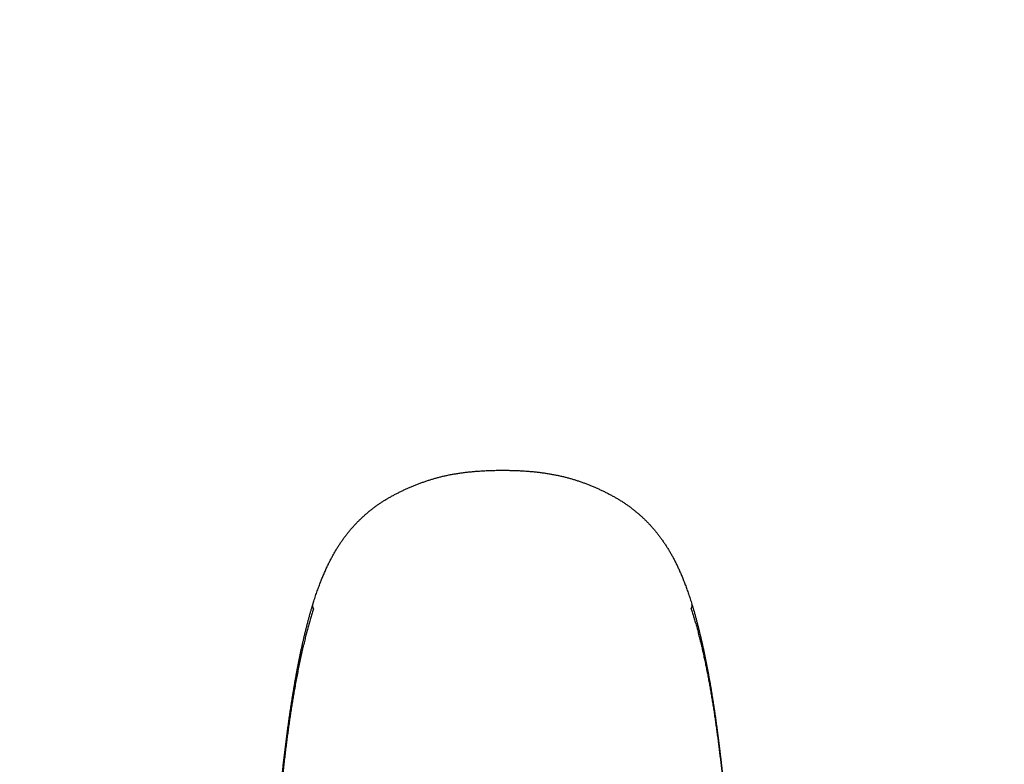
# Model space of a CAD drawing. Header units: millimetres. Extents: x 7483 to 13091, y 8111 to 13871.
# Tile 619 of 656: x 11448 to 11457, y 9724 to 9731. Entities that reach past the tile are written whole.
import ezdxf

# ---------------------------------------------------------------- set-up
doc = ezdxf.new("R2010")
doc.units = ezdxf.units.MM
doc.layers.add('Wyposazenie Wew - Urzadzenia Sanitarne', color=6, linetype='Continuous')

# ---------------------------------------------------------------- blocks, each defined once
blk = doc.blocks.new('ORAS_ELECTRA')
for p, q in [((-1.795, -9.8817), (-1.7949, -9.8823)), ((-1.7948, -9.8823), (-1.7947, -9.8826)), ((1.7948, -9.8822), (1.7947, -9.8826))]:
    blk.add_line(p, q)
for points, knots in [([(-2.3694, -4.1893), (-2.3689, -4.196), (-2.3677, -4.2128), (-2.3658, -4.2399), (-2.3636, -4.2706), (-2.3614, -4.3014), (-2.3592, -4.3325), (-2.357, -4.3638), (-2.3548, -4.3953), (-2.3526, -4.4269), (-2.3503, -4.4588), (-2.3481, -4.4908), (-2.3459, -4.5231), (-2.3437, -4.5555), (-2.3414, -4.5881), (-2.3392, -4.621), (-2.337, -4.654), (-2.3347, -4.6873), (-2.3325, -4.7208), (-2.3302, -4.7545), (-2.3279, -4.7884), (-2.3257, -4.8226), (-2.3234, -4.8571), (-2.3211, -4.8919), (-2.3188, -4.927), (-2.3165, -4.9624), (-2.3142, -4.9981), (-2.3118, -5.0341), (-2.3095, -5.0704), (-2.3072, -5.1068), (-2.3049, -5.1429), (-2.3026, -5.1783), (-2.3004, -5.213), (-2.2982, -5.2472), (-2.2961, -5.2809), (-2.2941, -5.3138), (-2.2921, -5.3462), (-2.2901, -5.3781), (-2.2882, -5.4102), (-2.2863, -5.4424), (-2.2843, -5.4747), (-2.2824, -5.5072), (-2.2805, -5.5398), (-2.2786, -5.5727), (-2.2766, -5.6065), (-2.2746, -5.6413), (-2.2725, -5.6773), (-2.2704, -5.7142), (-2.2682, -5.7521), (-2.266, -5.7912), (-2.2637, -5.8316), (-2.2614, -5.8732), (-2.2589, -5.9162), (-2.2564, -5.9604), (-2.2538, -6.0061), (-2.2512, -6.0533), (-2.2484, -6.1023), (-2.2455, -6.1533), (-2.2424, -6.2068), (-2.2391, -6.2631), (-2.2357, -6.323), (-2.2319, -6.3876), (-2.2276, -6.459), (-2.2228, -6.5391), (-2.2172, -6.6307), (-2.2114, -6.7246), (-2.2056, -6.814), (-2.2006, -6.8915), (-2.1959, -6.9613), (-2.1916, -7.0254), (-2.1874, -7.0853), (-2.1834, -7.1417), (-2.1795, -7.1971), (-2.1755, -7.2517), (-2.1715, -7.3058), (-2.1675, -7.3575), (-2.1637, -7.4073), (-2.1599, -7.4554), (-2.1562, -7.5024), (-2.1525, -7.5485), (-2.1488, -7.5936), (-2.1451, -7.6379), (-2.1414, -7.6812), (-2.1377, -7.7238), (-2.134, -7.7657), (-2.1303, -7.8068), (-2.1267, -7.8473), (-2.123, -7.8872), (-2.1193, -7.9265), (-2.1157, -7.9652), (-2.112, -8.0032), (-2.1083, -8.0407), (-2.1046, -8.0777), (-2.1009, -8.1144), (-2.0972, -8.1508), (-2.0934, -8.1868), (-2.0896, -8.2226), (-2.0858, -8.2581), (-2.082, -8.2933), (-2.0781, -8.3282), (-2.0742, -8.3629), (-2.0702, -8.3973), (-2.0662, -8.4314), (-2.0622, -8.4653), (-2.0582, -8.4988), (-2.0541, -8.5324), (-2.0499, -8.566), (-2.0456, -8.5998), (-2.0412, -8.6335), (-2.0368, -8.667), (-2.0324, -8.7004), (-2.0279, -8.7337), (-2.0233, -8.7668), (-2.0186, -8.7998), (-2.0139, -8.8326), (-2.0091, -8.8653), (-2.0043, -8.8979), (-1.9994, -8.9303), (-1.9944, -8.9626), (-1.9893, -8.9948), (-1.9842, -9.0268), (-1.9789, -9.0587), (-1.9736, -9.0905), (-1.9682, -9.1222), (-1.9627, -9.1541), (-1.957, -9.1859), (-1.9512, -9.2177), (-1.9453, -9.2496), (-1.9393, -9.2814), (-1.9332, -9.3132), (-1.9269, -9.3449), (-1.9205, -9.3766), (-1.9139, -9.4082), (-1.9073, -9.4398), (-1.9005, -9.4712), (-1.8935, -9.5025), (-1.8864, -9.5338), (-1.8792, -9.565), (-1.8719, -9.5959), (-1.8645, -9.6266), (-1.8569, -9.6569), (-1.8493, -9.6869), (-1.8416, -9.7166), (-1.8338, -9.746), (-1.8258, -9.7751), (-1.8178, -9.8037), (-1.8098, -9.8319), (-1.8023, -9.8576), (-1.7973, -9.874), (-1.7952, -9.8811)], [0, 0, 0, 0, 0.003717, 0.009313, 0.014928, 0.020555, 0.026233, 0.03193, 0.037647, 0.043385, 0.049146, 0.054929, 0.060735, 0.066566, 0.072421, 0.078302, 0.08421, 0.090145, 0.096108, 0.102101, 0.108124, 0.114179, 0.120284, 0.12643, 0.132619, 0.138851, 0.145129, 0.151456, 0.157822, 0.164262, 0.170565, 0.17674, 0.182798, 0.188746, 0.194593, 0.200378, 0.205891, 0.21142, 0.216964, 0.222524, 0.228101, 0.233694, 0.239304, 0.244935, 0.25068, 0.256699, 0.262858, 0.269171, 0.275654, 0.282327, 0.289211, 0.29633, 0.303656, 0.31119, 0.318955, 0.326981, 0.335304, 0.343968, 0.353032, 0.362574, 0.372698, 0.383557, 0.395482, 0.409046, 0.424384, 0.442107, 0.456898, 0.469886, 0.481632, 0.49246, 0.502582, 0.51214, 0.521235, 0.530868, 0.540056, 0.548857, 0.557329, 0.565515, 0.573524, 0.581406, 0.589126, 0.596695, 0.604126, 0.611427, 0.618606, 0.625673, 0.632633, 0.639493, 0.646258, 0.652934, 0.659525, 0.665978, 0.67238, 0.678735, 0.685044, 0.691309, 0.697531, 0.703712, 0.709852, 0.715953, 0.722016, 0.728043, 0.734034, 0.739991, 0.745914, 0.751731, 0.757726, 0.763707, 0.769675, 0.775628, 0.781568, 0.787493, 0.793405, 0.799302, 0.805186, 0.811056, 0.816912, 0.822755, 0.828583, 0.834399, 0.840201, 0.845993, 0.851773, 0.857574, 0.863393, 0.869228, 0.875078, 0.880939, 0.88681, 0.892689, 0.898573, 0.904459, 0.910345, 0.916229, 0.922108, 0.927981, 0.933845, 0.93973, 0.945574, 0.951371, 0.95712, 0.962821, 0.968473, 0.974077, 0.979632, 0.985144, 0.990541, 0.995855, 1, 1, 1, 1]), ([(-1.7876, -9.841), (-1.7921, -9.8272), (-1.8009, -9.7997), (-1.8139, -9.7571), (-1.8267, -9.7133), (-1.8393, -9.6683), (-1.8515, -9.6231), (-1.8633, -9.5777), (-1.8756, -9.5283), (-1.8885, -9.4747), (-1.9017, -9.4171), (-1.9144, -9.3591), (-1.9267, -9.3006), (-1.9385, -9.2416), (-1.9499, -9.1821), (-1.961, -9.1222), (-1.971, -9.0652), (-1.9803, -9.011), (-1.9887, -8.9598), (-1.9969, -8.9083), (-2.0049, -8.8566), (-2.0126, -8.8047), (-2.0202, -8.7525), (-2.0276, -8.7001), (-2.0347, -8.6476), (-2.0417, -8.5948), (-2.0489, -8.5397), (-2.0561, -8.4822), (-2.0633, -8.4222), (-2.0704, -8.3621), (-2.0773, -8.3018), (-2.084, -8.2412), (-2.0906, -8.1805), (-2.097, -8.1195), (-2.1032, -8.0584), (-2.1093, -7.9972), (-2.1155, -7.9329), (-2.1219, -7.8657), (-2.1283, -7.7953), (-2.1346, -7.7249), (-2.1407, -7.6544), (-2.1467, -7.5828), (-2.1526, -7.5103), (-2.1585, -7.4369), (-2.1642, -7.3633), (-2.1698, -7.2897), (-2.1757, -7.2089), (-2.1821, -7.1209), (-2.1887, -7.0257), (-2.1951, -6.9305), (-2.2021, -6.8246), (-2.2095, -6.708), (-2.2174, -6.5808), (-2.2246, -6.4614), (-2.2312, -6.3497), (-2.2372, -6.2458), (-2.2426, -6.1506), (-2.2475, -6.0641), (-2.2519, -5.9863), (-2.2563, -5.9086), (-2.2604, -5.837), (-2.2641, -5.7713), (-2.2675, -5.7117), (-2.2709, -5.6521), (-2.2743, -5.5927), (-2.2777, -5.5333), (-2.2812, -5.474), (-2.2848, -5.4148), (-2.2884, -5.3557), (-2.292, -5.2968), (-2.2956, -5.2386), (-2.2992, -5.1811), (-2.3029, -5.1244), (-2.3065, -5.0677), (-2.3102, -5.0112), (-2.3141, -4.9501), (-2.3184, -4.8845), (-2.3231, -4.8143), (-2.3277, -4.7443), (-2.3323, -4.6767), (-2.3367, -4.6114), (-2.341, -4.5483), (-2.3454, -4.4855), (-2.3497, -4.4229), (-2.3541, -4.3605), (-2.3585, -4.2984), (-2.3629, -4.2365), (-2.3659, -4.1955), (-2.3674, -4.1749)], [0, 0, 0, 0, 0.008254, 0.016507, 0.025317, 0.034126, 0.042936, 0.051746, 0.060556, 0.071566, 0.082578, 0.093589, 0.1046, 0.115711, 0.126823, 0.137935, 0.149046, 0.158432, 0.167818, 0.177204, 0.186591, 0.195976, 0.205383, 0.21479, 0.224198, 0.233605, 0.243012, 0.253602, 0.264194, 0.274785, 0.285377, 0.295967, 0.306582, 0.317197, 0.327813, 0.338428, 0.349043, 0.361157, 0.373272, 0.385388, 0.397503, 0.409617, 0.422179, 0.434741, 0.447303, 0.459865, 0.472427, 0.488628, 0.50483, 0.521032, 0.537233, 0.558838, 0.580443, 0.602048, 0.619714, 0.63738, 0.655045, 0.668297, 0.681548, 0.694797, 0.708046, 0.718249, 0.728453, 0.738657, 0.74886, 0.759063, 0.769284, 0.779506, 0.789728, 0.79995, 0.810172, 0.82009, 0.830008, 0.839927, 0.849846, 0.859764, 0.872181, 0.884598, 0.897015, 0.909432, 0.920744, 0.932056, 0.943368, 0.954679, 0.966009, 0.97734, 0.98867, 1, 1, 1, 1]), ([(1.7876, -9.841), (1.7921, -9.8272), (1.8009, -9.7997), (1.814, -9.7567), (1.827, -9.7122), (1.8399, -9.6661), (1.8524, -9.6198), (1.8644, -9.5733), (1.8761, -9.5264), (1.8874, -9.4791), (1.8984, -9.4314), (1.9091, -9.3835), (1.9194, -9.3354), (1.9294, -9.287), (1.9391, -9.2384), (1.9485, -9.1895), (1.9576, -9.1404), (1.9665, -9.091), (1.9752, -9.0412), (1.9836, -8.9909), (1.9919, -8.9402), (1.9999, -8.8892), (2.0077, -8.838), (2.0153, -8.7866), (2.0227, -8.735), (2.0299, -8.6832), (2.0369, -8.6312), (2.0438, -8.579), (2.0506, -8.5261), (2.0573, -8.4724), (2.0638, -8.418), (2.0703, -8.3634), (2.0765, -8.3086), (2.0832, -8.2491), (2.0901, -8.1848), (2.0974, -8.1157), (2.1044, -8.0464), (2.1115, -7.975), (2.1185, -7.9015), (2.1255, -7.8259), (2.1323, -7.7501), (2.139, -7.6742), (2.1454, -7.5982), (2.1517, -7.522), (2.1578, -7.4456), (2.1638, -7.3692), (2.1696, -7.2926), (2.1757, -7.2099), (2.1821, -7.1209), (2.1887, -7.0257), (2.1951, -6.9305), (2.2021, -6.8246), (2.2095, -6.708), (2.2174, -6.5808), (2.2242, -6.4678), (2.23, -6.369), (2.235, -6.2843), (2.2398, -6.1997), (2.2445, -6.1176), (2.249, -6.0381), (2.2534, -5.9611), (2.2577, -5.8842), (2.2617, -5.8125), (2.2655, -5.7459), (2.269, -5.6846), (2.2725, -5.6233), (2.2761, -5.5621), (2.2795, -5.503), (2.2829, -5.446), (2.2862, -5.391), (2.2896, -5.3361), (2.2929, -5.2814), (2.2964, -5.2259), (2.3, -5.1696), (2.3036, -5.1125), (2.3073, -5.0555), (2.311, -4.9987), (2.3149, -4.9387), (2.319, -4.8755), (2.3234, -4.8092), (2.3278, -4.7431), (2.3322, -4.6772), (2.3367, -4.6115), (2.3412, -4.546), (2.3457, -4.4808), (2.3501, -4.4172), (2.3545, -4.3552), (2.3588, -4.2948), (2.3631, -4.2347), (2.3659, -4.1949), (2.3674, -4.1749)], [0, 0, 0, 0, 0.008254, 0.016507, 0.02553, 0.034553, 0.043576, 0.052599, 0.061622, 0.070733, 0.079845, 0.088957, 0.098069, 0.10718, 0.116312, 0.125444, 0.134576, 0.143708, 0.15284, 0.162117, 0.171395, 0.180673, 0.189951, 0.199229, 0.208526, 0.217824, 0.227123, 0.236421, 0.245719, 0.255331, 0.264944, 0.274557, 0.28417, 0.293783, 0.305821, 0.31786, 0.329899, 0.341938, 0.354976, 0.368015, 0.381054, 0.394094, 0.407132, 0.420191, 0.43325, 0.446309, 0.459368, 0.472427, 0.488628, 0.50483, 0.521031, 0.537233, 0.558838, 0.580443, 0.602048, 0.616437, 0.630826, 0.645215, 0.659604, 0.672724, 0.685844, 0.698965, 0.712084, 0.72259, 0.733096, 0.743602, 0.754107, 0.764612, 0.774114, 0.783617, 0.793119, 0.802622, 0.812124, 0.822104, 0.832085, 0.842066, 0.852047, 0.862028, 0.873762, 0.885496, 0.89723, 0.908963, 0.920715, 0.932467, 0.944219, 0.955971, 0.966978, 0.977985, 0.988993, 1, 1, 1, 1]), ([(1.7949, -9.8823), (1.7975, -9.8735), (1.8028, -9.8559), (1.8106, -9.8291), (1.8184, -9.8019), (1.8261, -9.7741), (1.8338, -9.7459), (1.8414, -9.7173), (1.849, -9.6882), (1.8565, -9.6588), (1.8638, -9.6291), (1.8711, -9.5991), (1.8783, -9.5688), (1.8855, -9.5381), (1.8925, -9.5072), (1.8994, -9.476), (1.9062, -9.4447), (1.9129, -9.4133), (1.9194, -9.3818), (1.9258, -9.3502), (1.9321, -9.3186), (1.9383, -9.2869), (1.9443, -9.2551), (1.9502, -9.2232), (1.956, -9.1914), (1.9617, -9.1595), (1.9673, -9.1276), (1.9727, -9.0957), (1.9781, -9.0638), (1.9833, -9.0319), (1.9885, -9.0001), (1.9935, -8.9682), (1.9985, -8.9361), (2.0034, -8.9039), (2.0082, -8.8716), (2.013, -8.8391), (2.0177, -8.8065), (2.0223, -8.7737), (2.0269, -8.7408), (2.0314, -8.7078), (2.0358, -8.6746), (2.0402, -8.6413), (2.0446, -8.6079), (2.0488, -8.5743), (2.053, -8.5406), (2.0572, -8.5067), (2.0613, -8.473), (2.0653, -8.4393), (2.0693, -8.4056), (2.0732, -8.3717), (2.077, -8.3375), (2.0809, -8.3031), (2.0847, -8.2684), (2.0885, -8.2335), (2.0922, -8.1983), (2.096, -8.1628), (2.0996, -8.127), (2.1033, -8.091), (2.1069, -8.0546), (2.1106, -8.018), (2.1141, -7.981), (2.1177, -7.9437), (2.1213, -7.9058), (2.1248, -7.8673), (2.1284, -7.8282), (2.132, -7.7886), (2.1355, -7.7483), (2.1391, -7.7075), (2.1427, -7.666), (2.1462, -7.6238), (2.1498, -7.5808), (2.1534, -7.5371), (2.157, -7.4925), (2.1606, -7.4471), (2.1642, -7.4008), (2.1678, -7.3536), (2.1715, -7.3052), (2.1752, -7.2553), (2.179, -7.2035), (2.1829, -7.1496), (2.1869, -7.0931), (2.191, -7.0338), (2.1953, -6.9708), (2.1998, -6.9032), (2.2046, -6.8296), (2.2099, -6.7478), (2.2157, -6.6552), (2.2215, -6.5608), (2.2269, -6.4719), (2.2314, -6.3963), (2.2353, -6.329), (2.2389, -6.268), (2.2421, -6.2114), (2.2452, -6.1581), (2.2482, -6.1057), (2.2511, -6.0541), (2.254, -6.003), (2.2568, -5.9542), (2.2594, -5.9073), (2.262, -5.862), (2.2645, -5.8182), (2.2669, -5.7757), (2.2692, -5.7347), (2.2715, -5.695), (2.2737, -5.6566), (2.2759, -5.6194), (2.278, -5.5831), (2.2799, -5.549), (2.2819, -5.5162), (2.2838, -5.4842), (2.2857, -5.4517), (2.2876, -5.4193), (2.2896, -5.387), (2.2916, -5.3549), (2.2935, -5.3229), (2.2955, -5.291), (2.2975, -5.2589), (2.2996, -5.2263), (2.3017, -5.193), (2.3038, -5.1592), (2.306, -5.1247), (2.3083, -5.0897), (2.3106, -5.0541), (2.3129, -5.0179), (2.3153, -4.9815), (2.3176, -4.9453), (2.32, -4.9096), (2.3223, -4.8741), (2.3246, -4.839), (2.3269, -4.8041), (2.3292, -4.7696), (2.3315, -4.7353), (2.3338, -4.7014), (2.336, -4.6677), (2.3383, -4.6342), (2.3406, -4.6009), (2.3428, -4.5679), (2.3451, -4.5351), (2.3473, -4.5024), (2.3496, -4.47), (2.3518, -4.4378), (2.354, -4.4058), (2.3563, -4.374), (2.3585, -4.3423), (2.3607, -4.3109), (2.3629, -4.2796), (2.3652, -4.2486), (2.3673, -4.2185), (2.3687, -4.1987), (2.3694, -4.1892)], [0, 0, 0, 0, 0.005038, 0.010202, 0.015438, 0.020746, 0.026129, 0.031616, 0.037148, 0.042728, 0.048356, 0.054031, 0.059753, 0.065522, 0.071336, 0.07721, 0.083054, 0.088907, 0.094767, 0.100633, 0.106501, 0.11237, 0.118237, 0.124099, 0.129955, 0.135801, 0.141637, 0.147458, 0.153264, 0.159052, 0.16482, 0.170592, 0.17638, 0.182182, 0.187997, 0.193826, 0.199669, 0.205525, 0.211396, 0.217281, 0.22318, 0.229093, 0.23502, 0.240962, 0.246917, 0.252887, 0.258873, 0.264744, 0.270655, 0.276599, 0.282577, 0.288591, 0.29464, 0.300727, 0.306852, 0.313017, 0.319222, 0.32547, 0.331761, 0.338097, 0.34448, 0.35091, 0.357432, 0.364069, 0.37079, 0.377602, 0.384508, 0.391515, 0.398627, 0.405853, 0.413199, 0.420673, 0.428284, 0.436043, 0.443961, 0.451976, 0.460197, 0.46869, 0.477489, 0.486643, 0.49621, 0.506268, 0.516924, 0.528329, 0.540707, 0.554406, 0.569958, 0.587907, 0.602425, 0.615225, 0.626448, 0.6367, 0.646277, 0.655311, 0.663901, 0.672996, 0.681665, 0.689963, 0.697946, 0.705657, 0.713128, 0.720386, 0.727407, 0.734186, 0.740753, 0.747131, 0.753341, 0.759398, 0.764702, 0.770296, 0.775908, 0.781502, 0.78708, 0.792642, 0.798188, 0.803719, 0.809237, 0.814915, 0.820728, 0.826637, 0.832648, 0.83877, 0.845009, 0.851377, 0.857823, 0.864175, 0.870479, 0.876735, 0.882947, 0.889115, 0.895241, 0.901326, 0.907364, 0.913372, 0.919351, 0.925301, 0.931224, 0.93712, 0.942989, 0.948834, 0.954654, 0.960451, 0.966225, 0.971977, 0.977708, 0.983419, 0.989109, 0.994754, 1, 1, 1, 1]), ([(-1.7876, -9.841), (-1.7882, -9.8421), (-1.7899, -9.8451), (-1.7922, -9.85), (-1.7943, -9.8557), (-1.7957, -9.8614), (-1.7965, -9.8668), (-1.7966, -9.872), (-1.7962, -9.8768), (-1.7955, -9.8801), (-1.7949, -9.8819), (-1.7948, -9.8823)], [0, 0, 0, 0, 0.07486, 0.206455, 0.338602, 0.471195, 0.60435, 0.73461, 0.853802, 0.973322, 1, 1, 1, 1]), ([(1.7876, -9.841), (1.7882, -9.8421), (1.7899, -9.8451), (1.7922, -9.8501), (1.7943, -9.8558), (1.7957, -9.8614), (1.7965, -9.8668), (1.7966, -9.872), (1.7961, -9.877), (1.7955, -9.8804), (1.7949, -9.8821), (1.7948, -9.8822)], [0, 0, 0, 0, 0.074863, 0.207127, 0.339613, 0.4721, 0.604364, 0.732369, 0.860777, 0.989391, 1, 1, 1, 1]), ([(-1.7948, -9.8826), (-1.7937, -9.8861), (-1.7905, -9.8961), (-1.7847, -9.9144), (-1.7772, -9.9374), (-1.7691, -9.9619), (-1.7609, -9.9858), (-1.7528, -10.0091), (-1.7446, -10.0319), (-1.7365, -10.0541), (-1.7284, -10.0757), (-1.7203, -10.0966), (-1.7122, -10.1171), (-1.7041, -10.1371), (-1.696, -10.1566), (-1.6878, -10.1757), (-1.6797, -10.1944), (-1.6715, -10.2127), (-1.6632, -10.2306), (-1.655, -10.2481), (-1.6467, -10.2653), (-1.6384, -10.282), (-1.6301, -10.2984), (-1.6217, -10.3145), (-1.6133, -10.3302), (-1.6049, -10.3457), (-1.5964, -10.3608), (-1.5878, -10.3757), (-1.5792, -10.3903), (-1.5705, -10.4047), (-1.5618, -10.4187), (-1.553, -10.4326), (-1.544, -10.4465), (-1.5348, -10.4604), (-1.5254, -10.4741), (-1.516, -10.4876), (-1.5064, -10.501), (-1.4967, -10.5143), (-1.487, -10.5274), (-1.4771, -10.5403), (-1.4671, -10.553), (-1.4571, -10.5655), (-1.447, -10.5779), (-1.4368, -10.59), (-1.4265, -10.602), (-1.4161, -10.6138), (-1.4056, -10.6255), (-1.395, -10.637), (-1.3844, -10.6484), (-1.3736, -10.6596), (-1.3627, -10.6706), (-1.3518, -10.6815), (-1.3407, -10.6923), (-1.3296, -10.7028), (-1.3183, -10.7133), (-1.307, -10.7236), (-1.2955, -10.7337), (-1.284, -10.7437), (-1.2724, -10.7535), (-1.2606, -10.7632), (-1.2488, -10.7728), (-1.2369, -10.7822), (-1.225, -10.7914), (-1.2129, -10.8006), (-1.2006, -10.8096), (-1.1883, -10.8184), (-1.1759, -10.8271), (-1.1634, -10.8357), (-1.1508, -10.8442), (-1.138, -10.8525), (-1.1249, -10.8609), (-1.1116, -10.8691), (-1.0981, -10.8774), (-1.0845, -10.8855), (-1.0707, -10.8935), (-1.0568, -10.9014), (-1.0427, -10.9092), (-1.0286, -10.9169), (-1.0142, -10.9245), (-0.9997, -10.9321), (-0.985, -10.9395), (-0.9702, -10.9469), (-0.9551, -10.9542), (-0.9399, -10.9615), (-0.925, -10.9684), (-0.91, -10.9753), (-0.8952, -10.9819), (-0.8799, -10.9886), (-0.8646, -10.9952), (-0.8492, -11.0017), (-0.8338, -11.008), (-0.8182, -11.0143), (-0.8028, -11.0203), (-0.7873, -11.0262), (-0.7719, -11.032), (-0.7562, -11.0377), (-0.7405, -11.0432), (-0.7248, -11.0486), (-0.709, -11.0538), (-0.6932, -11.0589), (-0.6773, -11.0639), (-0.6614, -11.0687), (-0.6455, -11.0733), (-0.6296, -11.0778), (-0.6136, -11.0822), (-0.5976, -11.0863), (-0.5815, -11.0904), (-0.5655, -11.0942), (-0.5493, -11.0979), (-0.5328, -11.1016), (-0.5162, -11.1051), (-0.4993, -11.1085), (-0.4823, -11.1117), (-0.4651, -11.1148), (-0.4478, -11.1178), (-0.4303, -11.1207), (-0.4127, -11.1235), (-0.3948, -11.1261), (-0.3768, -11.1286), (-0.3586, -11.1309), (-0.3402, -11.1332), (-0.3215, -11.1353), (-0.3027, -11.1373), (-0.2836, -11.1391), (-0.2643, -11.1409), (-0.2449, -11.1425), (-0.2252, -11.1439), (-0.2053, -11.1453), (-0.1852, -11.1465), (-0.1648, -11.1476), (-0.1443, -11.1485), (-0.1234, -11.1493), (-0.1024, -11.15), (-0.081, -11.1506), (-0.0593, -11.151), (-0.0376, -11.1513), (-0.0178, -11.1514), (-0.0053, -11.1515), (0, -11.1515)], [0, 0, 0, 0, 0.0048173, 0.0137162, 0.0251837, 0.0364292, 0.0474423, 0.0582281, 0.0688043, 0.079101, 0.0891433, 0.0989535, 0.1085514, 0.1179539, 0.1271763, 0.1362319, 0.1451327, 0.1538901, 0.1625239, 0.1709913, 0.1793038, 0.187474, 0.1955127, 0.2034299, 0.2112343, 0.2189339, 0.226536, 0.234047, 0.2414731, 0.2488199, 0.2560685, 0.2631903, 0.2704993, 0.2777933, 0.2850672, 0.2923163, 0.2995363, 0.3067229, 0.3138724, 0.3209813, 0.3280462, 0.3350643, 0.3420328, 0.3489495, 0.3558097, 0.3626531, 0.3694834, 0.3762802, 0.3830449, 0.3897792, 0.3964848, 0.4031632, 0.4098159, 0.4164445, 0.4230504, 0.4296352, 0.4362002, 0.4427469, 0.4492767, 0.4557909, 0.4622929, 0.4687296, 0.4751875, 0.4816343, 0.4880712, 0.4944996, 0.5009208, 0.5073359, 0.5137455, 0.5201465, 0.5266912, 0.5332824, 0.5399127, 0.5465735, 0.5532561, 0.5599511, 0.5666486, 0.5733314, 0.5800866, 0.586875, 0.5936978, 0.6005561, 0.6074509, 0.6143832, 0.6213424, 0.6277813, 0.6345844, 0.6413836, 0.6481784, 0.654969, 0.6617552, 0.6685373, 0.6753312, 0.6818729, 0.6885959, 0.695307, 0.7020057, 0.7086923, 0.7153668, 0.7220294, 0.7286805, 0.7353204, 0.7419495, 0.7485682, 0.7551769, 0.7617763, 0.7683668, 0.7749453, 0.7814947, 0.788216, 0.7949899, 0.8018158, 0.8086919, 0.815616, 0.822586, 0.8295976, 0.8366693, 0.8438073, 0.8510058, 0.8582686, 0.8655999, 0.8730039, 0.8804843, 0.8880534, 0.8956971, 0.9034089, 0.9111927, 0.9190524, 0.9269922, 0.9350165, 0.9431299, 0.9513377, 0.959645, 0.9680579, 0.9765824, 0.9852458, 0.9937364, 1, 1, 1, 1]), ([(0, -11.1515), (0.002, -11.1515), (0.0117, -11.1515), (0.0282, -11.1514), (0.0502, -11.1511), (0.0718, -11.1508), (0.0938, -11.1503), (0.1155, -11.1496), (0.137, -11.1488), (0.1583, -11.1479), (0.1792, -11.1468), (0.1999, -11.1456), (0.2204, -11.1443), (0.2406, -11.1428), (0.2606, -11.1412), (0.2803, -11.1394), (0.2999, -11.1375), (0.3193, -11.1355), (0.3384, -11.1334), (0.3573, -11.1311), (0.376, -11.1287), (0.3945, -11.1261), (0.4128, -11.1234), (0.4309, -11.1206), (0.4488, -11.1177), (0.4665, -11.1146), (0.484, -11.1114), (0.5013, -11.1081), (0.5185, -11.1046), (0.5355, -11.101), (0.5524, -11.0972), (0.569, -11.0934), (0.5854, -11.0894), (0.6015, -11.0853), (0.6174, -11.0811), (0.6333, -11.0768), (0.6491, -11.0723), (0.6649, -11.0677), (0.6806, -11.0629), (0.6963, -11.0579), (0.712, -11.0529), (0.7276, -11.0476), (0.7432, -11.0423), (0.7588, -11.0367), (0.7743, -11.0311), (0.7898, -11.0253), (0.8052, -11.0194), (0.8205, -11.0134), (0.8358, -11.0072), (0.851, -11.0009), (0.8663, -10.9945), (0.8816, -10.9879), (0.8967, -10.9812), (0.9119, -10.9745), (0.9269, -10.9675), (0.9422, -10.9604), (0.9576, -10.953), (0.973, -10.9455), (0.9881, -10.938), (1.0031, -10.9303), (1.0178, -10.9226), (1.0324, -10.9149), (1.0468, -10.907), (1.0611, -10.899), (1.0751, -10.891), (1.089, -10.8828), (1.1027, -10.8746), (1.1163, -10.8663), (1.1297, -10.8578), (1.143, -10.8493), (1.156, -10.8407), (1.1687, -10.8321), (1.1813, -10.8234), (1.1936, -10.8147), (1.2058, -10.8058), (1.2179, -10.7968), (1.2299, -10.7876), (1.2418, -10.7784), (1.2536, -10.769), (1.2652, -10.7595), (1.2768, -10.7498), (1.2883, -10.74), (1.2998, -10.73), (1.3111, -10.7199), (1.3223, -10.7096), (1.3334, -10.6992), (1.3445, -10.6886), (1.3554, -10.6779), (1.3662, -10.6671), (1.377, -10.6561), (1.3876, -10.6449), (1.3982, -10.6336), (1.4086, -10.6222), (1.419, -10.6106), (1.4293, -10.5988), (1.4395, -10.5868), (1.4495, -10.5748), (1.4595, -10.5626), (1.4694, -10.5502), (1.4792, -10.5376), (1.4889, -10.5248), (1.4985, -10.5119), (1.5081, -10.4987), (1.5175, -10.4855), (1.5269, -10.472), (1.5361, -10.4584), (1.5452, -10.4447), (1.5542, -10.4308), (1.5631, -10.4168), (1.5717, -10.4027), (1.5802, -10.3886), (1.5886, -10.3743), (1.5969, -10.3599), (1.6052, -10.3451), (1.6134, -10.3301), (1.6215, -10.3149), (1.6296, -10.2994), (1.6376, -10.2836), (1.6456, -10.2675), (1.6536, -10.251), (1.6615, -10.2343), (1.6694, -10.2171), (1.6773, -10.1996), (1.6852, -10.1818), (1.693, -10.1635), (1.7009, -10.1449), (1.7086, -10.1259), (1.7164, -10.1065), (1.7241, -10.0867), (1.7319, -10.0664), (1.7396, -10.0456), (1.7473, -10.0244), (1.7551, -10.0026), (1.7629, -9.9802), (1.7707, -9.9572), (1.7785, -9.9336), (1.7863, -9.9096), (1.7917, -9.8925), (1.7945, -9.8834), (1.7948, -9.8826)], [0, 0, 0, 0, 0.00238, 0.011424, 0.019568, 0.028355, 0.036934, 0.045536, 0.05402, 0.062394, 0.070664, 0.078835, 0.086913, 0.094904, 0.102812, 0.110642, 0.118398, 0.126087, 0.133711, 0.141243, 0.148695, 0.156072, 0.163379, 0.17062, 0.177805, 0.184927, 0.191988, 0.199, 0.205963, 0.212872, 0.219728, 0.226531, 0.233322, 0.23986, 0.246406, 0.252962, 0.259527, 0.266102, 0.272688, 0.279286, 0.285895, 0.292516, 0.299149, 0.305795, 0.312454, 0.319126, 0.325811, 0.332505, 0.339054, 0.345814, 0.35258, 0.359351, 0.366127, 0.372909, 0.379696, 0.386519, 0.393748, 0.400766, 0.407745, 0.414686, 0.421591, 0.42846, 0.435297, 0.44215, 0.448878, 0.455608, 0.462327, 0.469027, 0.475699, 0.482332, 0.488922, 0.495442, 0.501834, 0.50823, 0.514633, 0.521043, 0.527462, 0.533891, 0.54033, 0.546715, 0.553198, 0.559695, 0.566207, 0.572736, 0.579282, 0.585848, 0.592435, 0.599044, 0.605677, 0.612334, 0.619019, 0.625731, 0.632473, 0.639246, 0.646052, 0.652906, 0.65973, 0.666606, 0.673534, 0.68051, 0.687532, 0.694598, 0.701705, 0.708848, 0.716025, 0.723233, 0.730465, 0.737719, 0.744989, 0.752275, 0.759414, 0.766652, 0.773961, 0.781348, 0.788818, 0.796376, 0.804029, 0.811782, 0.819644, 0.827621, 0.835723, 0.843959, 0.85234, 0.860884, 0.869558, 0.878372, 0.887331, 0.896445, 0.905725, 0.915185, 0.924838, 0.9347, 0.94479, 0.955128, 0.965748, 0.976564, 0.987589, 0.998833, 1, 1, 1, 1])]:
    blk.add_open_spline(points, degree=3, knots=knots)
blk = doc.blocks.new('*U676')
blk.add_ellipse((0, -30), major_axis=(-25, 0), ratio=0.8, start_param=4.807479, end_param=10.900484)
blk.add_blockref('ORAS_ELECTRA', (0, -6))

msp = doc.modelspace()

# ---------------------------------------------------------------- block references
at = {"layer": 'Wyposazenie Wew - Urzadzenia Sanitarne', "xscale": -1, "rotation": 180}
msp.add_blockref('*U676', (11452.1975, 9709.4116), dxfattribs=at)

doc.saveas('drawing.dxf')
